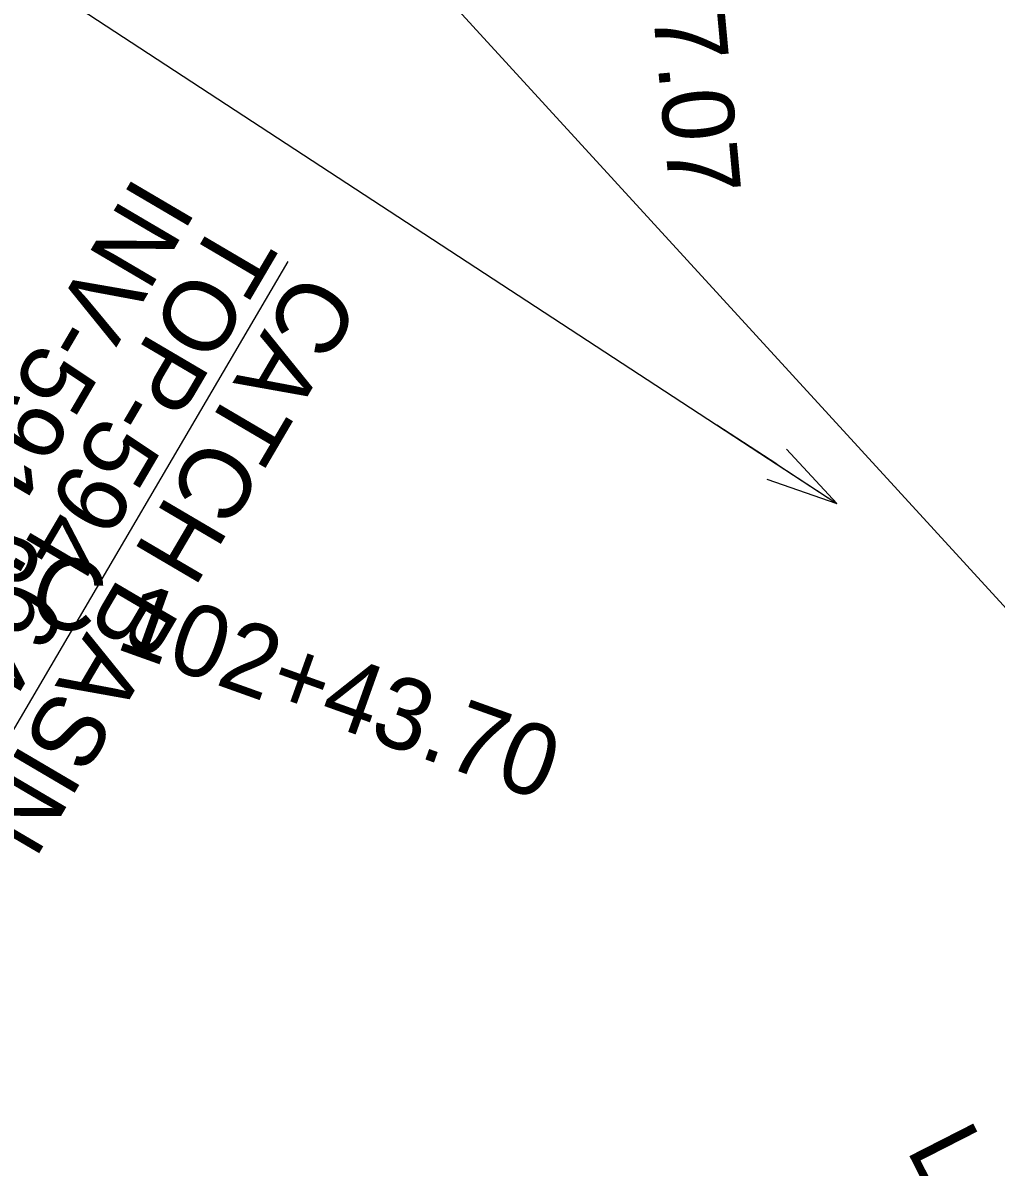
# Model space of a CAD drawing. Extents: x 1729869 to 1735532, y 648588 to 653771.
# Drawn here: x 1730640.8 to 1730708.8, y 652750.2 to 652830.1 of the extents above; entities that cross this region are included whole.
import ezdxf

# ---------------------------------------------------------------- set-up
doc = ezdxf.new("R2010")
doc.units = 0
for name, color, linetype in [('SURVEY - CENTERLINE - Preliminary Curve Text', 7, 'Continuous'), ('SURVEY - DRAINAGE - Area Shapes', 7, 'Continuous'), ('SURVEY - DRAINAGE - Storm Sewer Text', 7, 'Continuous'), ('SURVEY - MISCELLANEOUS - Bottom of MH and CB', 7, 'Continuous'), ('SURVEY - UTILITIES - Sanitary Sewer with Text', 7, 'Continuous')]:
    doc.layers.add(name, color=color, linetype=linetype)

msp = doc.modelspace()

# ---------------------------------------------------------------- linework, layer by layer
at = {"layer": 'SURVEY - DRAINAGE - Area Shapes'}
msp.add_lwpolyline([(1730749.606, 652518.939), (1730781.764, 652550.883), (1730851.291, 652571.58), (1730823.555, 652634.086), (1730780.142, 652679.933), (1730738.939, 652757.049), (1730627.831, 652878.285), (1730591.998, 652884.72), (1730553.867, 652890.695), (1730530.438, 652890.236), (1730531.816, 652850.478), (1730539.856, 652807.964), (1730551.444, 652776.207), (1730564.683, 652745.788), (1730585.586, 652705.571), (1730637.44, 652635.594), (1730688.19, 652580.296)], close=True, dxfattribs=at)
at = {"layer": 'SURVEY - DRAINAGE - Storm Sewer Text'}
msp.add_line((1730659.338, 652813.42), (1730631.666, 652766.268), dxfattribs=at)
at = {"layer": 'SURVEY - UTILITIES - Sanitary Sewer with Text'}
for p, q in [((1730613.238, 652851.705), (1730697.65, 652796.526)), ((1730693.465, 652799.262), (1730689.279, 652801.998)), ((1730694.149, 652800.308), (1730697.65, 652796.526)), ((1730693.465, 652799.262), (1730697.65, 652796.526)), ((1730693.465, 652799.262), (1730697.65, 652796.526)), ((1730692.781, 652798.216), (1730697.65, 652796.526))]:
    msp.add_line(p, q, dxfattribs=at)

# ---------------------------------------------------------------- texts
at = {"layer": 'SURVEY - CENTERLINE - Preliminary Curve Text'}
for s, rotation, p in [('PC 102+43.70', 340.31728, (1730636.68, 652790.204)), ('L   170.99', 296.99825, (1730702.477, 652751.48))]:
    msp.add_text(s, height=5, rotation=rotation, dxfattribs=at).set_placement(p)
at = {"layer": 'SURVEY - DRAINAGE - Storm Sewer Text'}
for s, p in [('INV-591.44', (1730648.674, 652819.522)), ('TOP-594.64', (1730654.386, 652816.656)), ('CATCH BASIN', (1730660.158, 652812.941))]:
    msp.add_text(s, height=5, rotation=239.5578, dxfattribs=at).set_placement(p)
at = {"layer": 'SURVEY - MISCELLANEOUS - Bottom of MH and CB'}
msp.add_text('BOT-607.07', height=5, rotation=275.2688, dxfattribs=at).set_placement((1730682.665, 652854.141))

doc.saveas('drawing.dxf')
